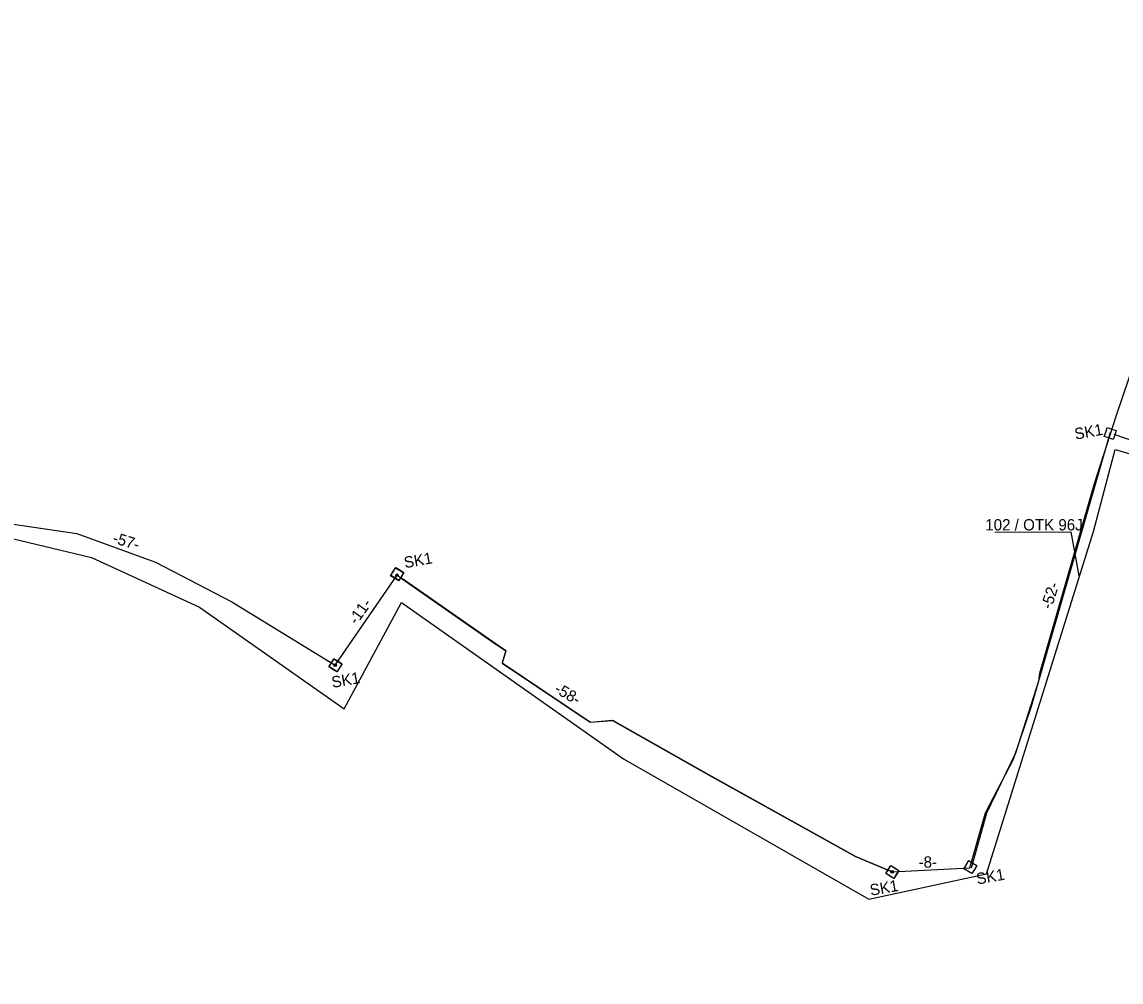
# Model space of a CAD drawing. Extents: x 6494530 to 6506885, y 5884901 to 5892312.
# Drawn here: x 6500251.9 to 6500356.5, y 5887449.2 to 5887540.5 of the extents above; entities that cross this region are included whole.
import ezdxf

# ---------------------------------------------------------------- set-up
doc = ezdxf.new("R2010")
doc.units = 0
for name, color, linetype in [('Domyślna', 7, 'Continuous'), ('kabel W KANALIZACJI ISTN', 7, 'Continuous'), ('Legenda', 7, 'Continuous'), ('opis kabla CCTV_OTK', 7, 'Continuous'), ('opis kabla otk', 7, 'Continuous'), ('studnie do wyrysu', 7, 'Continuous'), ('trasa kanalizacji do wyrysu', 7, 'Continuous'), ('Warstwa 59', 7, 'Continuous')]:
    doc.layers.add(name, color=color, linetype=linetype)

# ---------------------------------------------------------------- blocks, each defined once
blk = doc.blocks.new('ELARM2_28')
at = {"layer": 'studnie do wyrysu'}
blk.add_lwpolyline([(0, 0.45), (0.45, 0.45), (0.45, 0), (0.45, -0.45), (0, -0.45), (-0.45, -0.45), (-0.45, 0), (-0.45, 0.45)], close=True, dxfattribs=at)
blk = doc.blocks.new('POINT_DISPLAY')
at = {"layer": 'Domyślna'}
blk.add_line((0, 0), (0, 0), dxfattribs=at)
blk = doc.blocks.new('ELARMA_6')
at = {"layer": 'Warstwa 59'}
for radius in [0.125, 0.0625]:
    blk.add_circle((0, 0), radius, dxfattribs=at)
blk.add_blockref('POINT_DISPLAY', (0, 0), dxfattribs=at)

msp = doc.modelspace()

# ---------------------------------------------------------------- linework, layer by layer
at = {"layer": 'kabel W KANALIZACJI ISTN'}
msp.add_lwpolyline([(6499919.01, 5887537.07), (6499919.39, 5887537.62), (6499988.09, 5887534.61), (6500039.91, 5887534.05), (6500105.33, 5887524.05), (6500236.67, 5887494.79), (6500258.56, 5887489.56), (6500268.84, 5887484.82), (6500282.58, 5887475.16), (6500288.03, 5887485.27), (6500309.15, 5887470.39), (6500332.49, 5887457.05), (6500343.67, 5887459.44), (6500353.85, 5887492.04), (6500355.91, 5887499.82), (6500385.62, 5887491.11), (6500383.56, 5887484.58), (6500389.73, 5887480.02)], dxfattribs=at)
at = {"layer": 'Legenda'}
msp.add_lwpolyline([(6500229.91, 5887498.75), (6500241.19, 5887496.11), (6500245.98, 5887494.07), (6500250.7, 5887492.79), (6500257.17, 5887491.84), (6500264.65, 5887489.12), (6500271.9, 5887485.33), (6500281.74, 5887479.3), (6500287.61, 5887487.86), (6500292.81, 5887484.24)], dxfattribs=at)
msp.add_lwpolyline([(6500229.91, 5887498.75), (6500241.19, 5887496.11), (6500245.98, 5887494.07), (6500250.7, 5887492.79), (6500257.17, 5887491.84), (6500264.65, 5887489.12), (6500271.9, 5887485.33), (6500281.74, 5887479.3), (6500287.61, 5887487.86), (6500292.81, 5887484.24)], dxfattribs=at)
at = {"layer": 'opis kabla otk'}
msp.add_lwpolyline([(6500344.47, 5887491.97), (6500351.7, 5887492), (6500352.47, 5887487.82)], dxfattribs=at)
at = {"layer": 'trasa kanalizacji do wyrysu'}
for points in [[(6500369.05, 5887541.27), (6500362.51, 5887519.97), (6500360.69, 5887517.79), (6500360.1, 5887515.85), (6500359.44, 5887513.53), (6500357.19, 5887506.51), (6500356.02, 5887503.07), (6500353.93, 5887496.56), (6500348.73, 5887478.51), (6500348.63, 5887477.8), (6500346.42, 5887470.93), (6500343.67, 5887465.23), (6500342.21, 5887459.99)], [(6500288.1, 5887487.52), (6500296.91, 5887481.38), (6500297.95, 5887480.67), (6500297.6, 5887479.5), (6500305.99, 5887473.88), (6500308.09, 5887474.04), (6500317.23, 5887468.88), (6500331.23, 5887461.09), (6500334.7, 5887459.64), (6500342.09, 5887460.02), (6500343.59, 5887465.26), (6500346.25, 5887470.37), (6500347.94, 5887475.42), (6500355.46, 5887501.49)], [(6500458.44, 5887449.16), (6500458.48, 5887464.27), (6500458.35, 5887468.02), (6500457.18, 5887469.67), (6500455.85, 5887471.27), (6500442.63, 5887470.43), (6500432.19, 5887470.13), (6500401.41, 5887470.35), (6500397.52, 5887470.27), (6500390.95, 5887475.45), (6500387.42, 5887478.58), (6500385.12, 5887480.88), (6500385.37, 5887483.9), (6500386.47, 5887487.97), (6500387.23, 5887491.96), (6500378.91, 5887494.02), (6500366.72, 5887497.51), (6500355.82, 5887501.24)], [(6500288.1, 5887487.52), (6500296.91, 5887481.38), (6500297.95, 5887480.67), (6500297.6, 5887479.5), (6500305.99, 5887473.88), (6500308.09, 5887474.04), (6500317.23, 5887468.88), (6500331.23, 5887461.09), (6500334.7, 5887459.64)], [(6500288.1, 5887487.52), (6500296.91, 5887481.38), (6500297.95, 5887480.67), (6500297.6, 5887479.5), (6500305.99, 5887473.88), (6500308.09, 5887474.04), (6500317.23, 5887468.88), (6500331.23, 5887461.09), (6500334.7, 5887459.64)], [(6500288.1, 5887487.52), (6500296.91, 5887481.38), (6500297.95, 5887480.67), (6500297.6, 5887479.5), (6500305.99, 5887473.88), (6500308.09, 5887474.04), (6500317.23, 5887468.88), (6500331.23, 5887461.09), (6500334.7, 5887459.64)], [(6500288.1, 5887487.52), (6500296.91, 5887481.38), (6500297.95, 5887480.67), (6500297.6, 5887479.5), (6500305.99, 5887473.88), (6500308.09, 5887474.04), (6500317.23, 5887468.88), (6500331.23, 5887461.09), (6500334.7, 5887459.64)], [(6500288.12, 5887487.54), (6500296.93, 5887481.4), (6500297.97, 5887480.69), (6500297.62, 5887479.52), (6500306.01, 5887473.9), (6500308.11, 5887474.06), (6500317.25, 5887468.9), (6500331.25, 5887461.11), (6500334.72, 5887459.66)], [(6500288.12, 5887487.54), (6500296.93, 5887481.4), (6500297.97, 5887480.69), (6500297.62, 5887479.52), (6500306.01, 5887473.9), (6500308.11, 5887474.06), (6500317.25, 5887468.9), (6500331.25, 5887461.11), (6500334.72, 5887459.66)]]:
    msp.add_lwpolyline(points, dxfattribs=at)

# ---------------------------------------------------------------- block references
at = {"layer": 'studnie do wyrysu'}
for p, xscale, yscale, rotation in [((6500355.44, 5887501.35), 0.9999979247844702, 0.9999979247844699, -18.43833483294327), ((6500287.62, 5887487.96), 0.99999792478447, 0.99999792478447, -31.72963970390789), ((6500287.62, 5887487.96), 0.99999792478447, 0.99999792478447, -31.72963970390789), ((6500287.62, 5887487.96), 0.99999792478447, 0.99999792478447, -31.72963970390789), ((6500287.62, 5887487.96), 0.99999792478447, 0.99999792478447, -31.72963970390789), ((6500287.62, 5887487.96), 0.99999792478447, 0.99999792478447, -31.72963970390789), ((6500287.64, 5887487.99), 0.99999792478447, 0.99999792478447, -31.72963970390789), ((6500287.64, 5887487.99), 0.99999792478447, 0.99999792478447, -31.72963970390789), ((6500281.75, 5887479.28), 0.99999792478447, 0.99999792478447, -31.72963970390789), ((6500281.75, 5887479.28), 0.99999792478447, 0.99999792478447, -31.72963970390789), ((6500281.75, 5887479.28), 0.99999792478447, 0.99999792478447, -31.72963970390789), ((6500281.75, 5887479.28), 0.99999792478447, 0.99999792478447, -31.72963970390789), ((6500281.77, 5887479.3), 0.99999792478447, 0.99999792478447, -31.72963970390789), ((6500281.77, 5887479.3), 0.99999792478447, 0.99999792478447, -31.72963970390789), ((6500334.71, 5887459.62), 0.99999792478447, 0.99999792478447, -31.72963970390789), ((6500334.71, 5887459.62), 0.99999792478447, 0.99999792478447, -31.72963970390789), ((6500334.71, 5887459.62), 0.99999792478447, 0.99999792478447, -31.72963970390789), ((6500334.71, 5887459.62), 0.99999792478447, 0.99999792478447, -31.72963970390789), ((6500334.73, 5887459.64), 0.99999792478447, 0.99999792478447, -31.72963970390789), ((6500334.73, 5887459.64), 0.99999792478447, 0.99999792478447, -31.72963970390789), ((6500342.14, 5887460.09), 0.99999792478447, 0.99999792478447, -31.72963970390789)]:
    msp.add_blockref('ELARM2_28', p, dxfattribs=dict(at, xscale=xscale, yscale=yscale, rotation=rotation))
at = {"layer": 'Warstwa 59'}
for p in [(6500287.61, 5887487.86), (6500281.74, 5887479.3), (6500334.7, 5887459.64), (6500334.7, 5887459.64)]:
    msp.add_blockref('ELARMA_6', p, dxfattribs=at)

# ---------------------------------------------------------------- texts
at = {"layer": 'opis kabla CCTV_OTK'}
msp.add_text('102 / OTK 96J', height=1.075, dxfattribs=at).set_placement((6500343.56, 5887492.13))
at = {"layer": 'studnie do wyrysu'}
for p in [(6500352.14, 5887500.76), (6500288.37, 5887488.53), (6500281.48, 5887477.14), (6500342.8, 5887458.43), (6500332.68, 5887457.36)]:
    msp.add_text('SK1', height=1.075, rotation=10.0891, dxfattribs=at).set_placement(p)
at = {"layer": 'trasa kanalizacji do wyrysu'}
for s, rotation, p in [('-57-', 343.3998, (6500260.49, 5887490.96)), ('-52-', 72.8955, (6500349.85, 5887484.56)), ('-11-', 54.7962, (6500283.77, 5887483.08)), ('-58-', 329.8413, (6500302.48, 5887476.77)), ('-8-', 0.79, (6500337.22, 5887460.03))]:
    msp.add_text(s, height=1.075, rotation=rotation, dxfattribs=at).set_placement(p)

doc.saveas('drawing.dxf')
